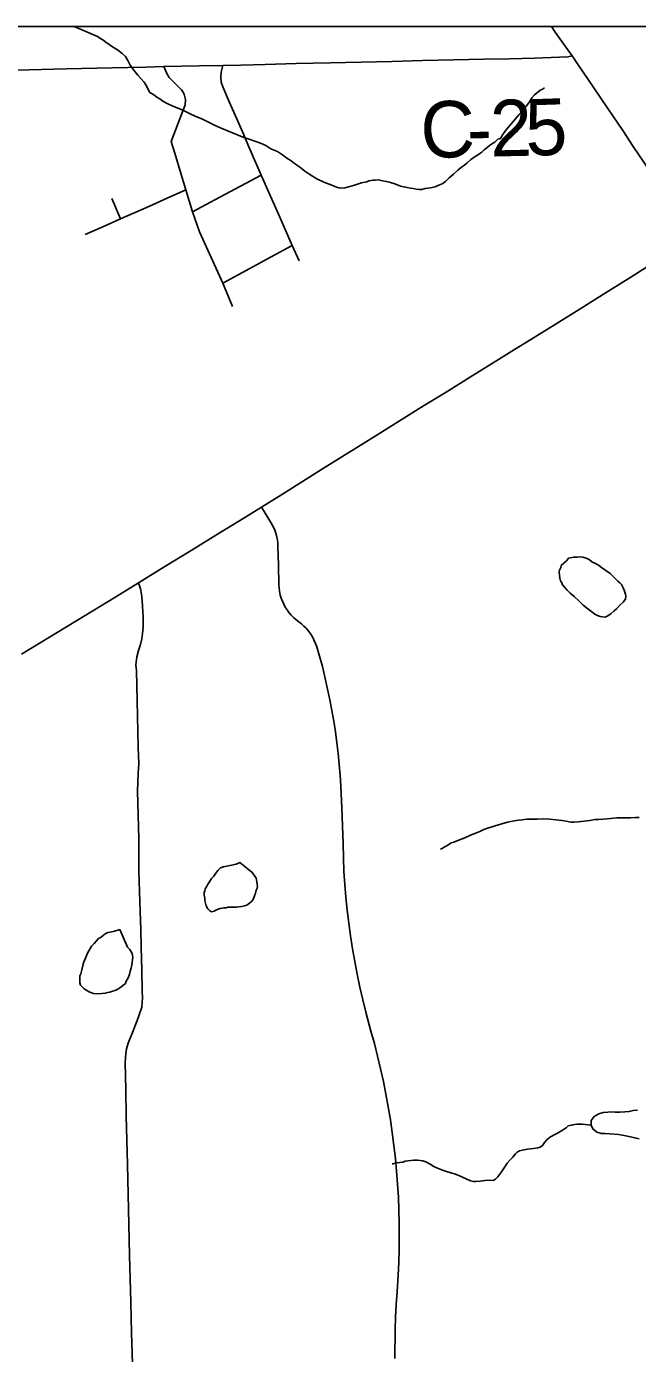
# Model space of a CAD drawing. Extents: x 103424 to 290657, y 38711 to 110967.
# Drawn here: x 214251.405 to 214251.712, y 40214.433 to 40215.101 of the extents above; entities that cross this region are included whole.
import ezdxf

# ---------------------------------------------------------------- set-up
doc = ezdxf.new("R2010")
doc.units = 0
for name, color, linetype in [('GM_X_Corporation', 7, 'Continuous'), ('GM_X_County_Road', 7, 'Continuous'), ('GM_X_County_Road_Text', 7, 'Continuous'), ('GM_X_Minor_Lake', 7, 'Continuous'), ('GM_X_Minor_River', 7, 'Continuous'), ('GM_X_State_Route', 7, 'Continuous'), ('GM_X_Township_Road', 7, 'Continuous'), ('GM_X_US_Route', 7, 'Continuous')]:
    doc.layers.add(name, color=color, linetype=linetype)

msp = doc.modelspace()

# ---------------------------------------------------------------- linework, layer by layer
at = {"layer": 'GM_X_Corporation'}
for points in [[(214246.35258, 40213.74302), (214246.35258, 40208.30125), (214253.15258, 40208.30125), (214253.15258, 40215.10125), (214247.88425, 40215.10125), (214247.88593, 40214.68485), (214247.88621, 40214.66416), (214247.8863, 40214.63438), (214247.88525, 40214.01696), (214247.88494, 40213.98106), (214247.88095, 40213.75762), (214247.63273, 40213.75746), (214247.49304, 40213.75527), (214246.50862, 40213.74676)], [(214252.9169, 40215.10125), (214250.58101, 40215.10125), (214250.58214, 40215.03695), (214250.58213, 40215.03302), (214250.59416, 40214.26814), (214250.59475, 40214.23045), (214250.59525, 40214.19876), (214250.59563, 40214.17445), (214250.60357, 40213.81454), (214251.4935, 40213.84402), (214251.49479, 40213.84407), (214251.89403, 40213.85729), (214251.9103, 40213.85774), (214252.15851, 40213.8645), (214252.94541, 40213.88639), (214252.94345, 40213.98349), (214252.94211, 40214.05193), (214252.9379, 40214.25624), (214252.93476, 40214.40518), (214252.93118, 40214.55366), (214252.92091, 40214.97111)]]:
    msp.add_lwpolyline(points, close=True, dxfattribs=at)
at = {"layer": 'GM_X_County_Road'}
msp.add_lwpolyline([(214251.39984, 40215.0793), (214251.41225, 40215.0796), (214251.42467, 40215.0799), (214251.4402, 40215.08026), (214251.45573, 40215.08063), (214251.46477, 40215.08084), (214251.47381, 40215.08106), (214251.4827, 40215.08123), (214251.4916, 40215.08141), (214251.50353, 40215.08168), (214251.51254, 40215.08182), (214251.52485, 40215.0822), (214251.54038, 40215.08256), (214251.54899, 40215.08276), (214251.5576, 40215.08296), (214251.57314, 40215.08334), (214251.58858, 40215.08372), (214251.60402, 40215.08409), (214251.61955, 40215.08444), (214251.63509, 40215.08479), (214251.64776, 40215.08507), (214251.66044, 40215.08536), (214251.67297, 40215.0858), (214251.67721, 40215.08594), (214251.67934, 40215.08646)], dxfattribs=at)
at = {"layer": 'GM_X_Minor_Lake'}
for points in [[(214251.67655, 40214.83215), (214251.67747, 40214.8335), (214251.68012, 40214.83412), (214251.68183, 40214.83415), (214251.68335, 40214.83418), (214251.68468, 40214.83401), (214251.68639, 40214.83366), (214251.68793, 40214.83293), (214251.68928, 40214.83181), (214251.691, 40214.83089), (214251.69254, 40214.82997), (214251.69408, 40214.82886), (214251.6985, 40214.82589), (214251.69947, 40214.82477), (214251.70043, 40214.82384), (214251.7014, 40214.82291), (214251.70237, 40214.82197), (214251.70333, 40214.82123), (214251.7041, 40214.82029), (214251.70509, 40214.81822), (214251.70569, 40214.8169), (214251.70609, 40214.81539), (214251.7063, 40214.81444), (214251.70614, 40214.81291), (214251.70503, 40214.81137), (214251.70353, 40214.81002), (214251.70185, 40214.80827), (214251.70054, 40214.80711), (214251.69886, 40214.80556), (214251.69698, 40214.80439), (214251.69585, 40214.80379), (214251.69338, 40214.80413), (214251.69204, 40214.80468), (214251.6907, 40214.80541), (214251.68916, 40214.80653), (214251.68723, 40214.80801), (214251.68492, 40214.80987), (214251.6826, 40214.81211), (214251.68028, 40214.81435), (214251.67835, 40214.81603), (214251.67681, 40214.81752), (214251.67565, 40214.81883), (214251.67448, 40214.82014), (214251.67409, 40214.82108), (214251.6735, 40214.82221), (214251.67309, 40214.82354), (214251.67285, 40214.82657), (214251.67302, 40214.82753), (214251.67357, 40214.82887), (214251.67374, 40214.82982), (214251.67655, 40214.83215)], [(214251.67655, 40214.83215), (214251.67374, 40214.82982), (214251.67357, 40214.82887), (214251.67302, 40214.82753), (214251.67285, 40214.82657), (214251.67309, 40214.82354), (214251.6735, 40214.82221), (214251.67409, 40214.82108), (214251.67448, 40214.82014), (214251.67565, 40214.81883), (214251.67681, 40214.81752), (214251.67835, 40214.81603), (214251.68028, 40214.81435), (214251.6826, 40214.81211), (214251.68492, 40214.80987), (214251.68723, 40214.80801), (214251.68916, 40214.80653), (214251.6907, 40214.80541), (214251.69204, 40214.80468), (214251.69338, 40214.80413), (214251.69585, 40214.80379), (214251.69698, 40214.80439), (214251.69886, 40214.80556), (214251.70054, 40214.80711), (214251.70185, 40214.80827), (214251.70353, 40214.81002)], [(214251.70353, 40214.81002), (214251.70503, 40214.81137), (214251.70614, 40214.81291), (214251.7063, 40214.81444), (214251.70609, 40214.81539), (214251.70569, 40214.8169), (214251.70509, 40214.81822), (214251.7041, 40214.82029), (214251.70333, 40214.82123), (214251.70237, 40214.82197), (214251.7014, 40214.82291), (214251.70043, 40214.82384), (214251.69947, 40214.82477), (214251.6985, 40214.82589), (214251.69408, 40214.82886), (214251.69254, 40214.82997), (214251.691, 40214.83089), (214251.68928, 40214.83181), (214251.68793, 40214.83293), (214251.68639, 40214.83366), (214251.68468, 40214.83401), (214251.68335, 40214.83418), (214251.68183, 40214.83415), (214251.68012, 40214.83412), (214251.67747, 40214.8335), (214251.67655, 40214.83215)], [(214251.51215, 40214.68035), (214251.51026, 40214.67956), (214251.50553, 40214.67852), (214251.50383, 40214.67811), (214251.50232, 40214.6777), (214251.50102, 40214.67635), (214251.50009, 40214.675), (214251.49898, 40214.67346), (214251.49786, 40214.6723), (214251.49657, 40214.67019), (214251.49583, 40214.66903), (214251.49528, 40214.66807), (214251.49472, 40214.66711), (214251.49455, 40214.66616), (214251.49419, 40214.6652), (214251.49421, 40214.66387), (214251.49443, 40214.66235), (214251.49445, 40214.66121), (214251.49507, 40214.65856), (214251.49604, 40214.65706), (214251.49682, 40214.65612), (214251.49778, 40214.65557), (214251.49911, 40214.65578), (214251.50004, 40214.65637), (214251.50118, 40214.65677), (214251.50212, 40214.65717)], [(214251.51215, 40214.68035), (214251.51026, 40214.67956), (214251.50553, 40214.67852), (214251.50383, 40214.67811), (214251.50232, 40214.6777), (214251.50102, 40214.67635), (214251.50009, 40214.675), (214251.49898, 40214.67346), (214251.49786, 40214.6723), (214251.49657, 40214.67019), (214251.49583, 40214.66903), (214251.49528, 40214.66807), (214251.49472, 40214.66711), (214251.49455, 40214.66616), (214251.49419, 40214.6652), (214251.49421, 40214.66387), (214251.49443, 40214.66235), (214251.49445, 40214.66121), (214251.49507, 40214.65856), (214251.49604, 40214.65706), (214251.49682, 40214.65612), (214251.49778, 40214.65557), (214251.49911, 40214.65578), (214251.50004, 40214.65637), (214251.50118, 40214.65677), (214251.50212, 40214.65717), (214251.50326, 40214.65738), (214251.5042, 40214.65759), (214251.50515, 40214.6576), (214251.5061, 40214.65781), (214251.50742, 40214.65783), (214251.50856, 40214.65785), (214251.50951, 40214.65787), (214251.51046, 40214.65789), (214251.5116, 40214.6581), (214251.51293, 40214.65812), (214251.51444, 40214.65853), (214251.51557, 40214.65893), (214251.51688, 40214.6599), (214251.51782, 40214.66049), (214251.51875, 40214.66165), (214251.51948, 40214.66356), (214251.52002, 40214.6649), (214251.52037, 40214.66643), (214251.52074, 40214.66739), (214251.52091, 40214.66834), (214251.52089, 40214.66929), (214251.52068, 40214.67081), (214251.52026, 40214.67251), (214251.51968, 40214.67345), (214251.51832, 40214.67533), (214251.51215, 40214.68035)], [(214251.50212, 40214.65717), (214251.50326, 40214.65738), (214251.5042, 40214.65759), (214251.50515, 40214.6576), (214251.5061, 40214.65781), (214251.50742, 40214.65783), (214251.50856, 40214.65785), (214251.50951, 40214.65787), (214251.51046, 40214.65789), (214251.5116, 40214.6581), (214251.51293, 40214.65812), (214251.51444, 40214.65853), (214251.51557, 40214.65893), (214251.51688, 40214.6599), (214251.51782, 40214.66049), (214251.51875, 40214.66165), (214251.51948, 40214.66356), (214251.52002, 40214.6649), (214251.52037, 40214.66643), (214251.52074, 40214.66739), (214251.52091, 40214.66834), (214251.52089, 40214.66929), (214251.52068, 40214.67081), (214251.52026, 40214.67251), (214251.51968, 40214.67345), (214251.51832, 40214.67533), (214251.51215, 40214.68035)], [(214251.45179, 40214.64657), (214251.45123, 40214.64637), (214251.44896, 40214.64576), (214251.44688, 40214.64534), (214251.44574, 40214.64513), (214251.44461, 40214.64454), (214251.44368, 40214.64395), (214251.44237, 40214.64279), (214251.44105, 40214.64201), (214251.43993, 40214.64084), (214251.43882, 40214.63949), (214251.43751, 40214.63814), (214251.43659, 40214.63679), (214251.43585, 40214.63545), (214251.43512, 40214.63391), (214251.43439, 40214.63219), (214251.43367, 40214.63028), (214251.43313, 40214.62856), (214251.4326, 40214.62626), (214251.43206, 40214.62435), (214251.43151, 40214.6232), (214251.43153, 40214.62225), (214251.43155, 40214.6213), (214251.43158, 40214.61978), (214251.43198, 40214.61865), (214251.43275, 40214.61771), (214251.43372, 40214.61678)], [(214251.45179, 40214.64657), (214251.45123, 40214.64637), (214251.44896, 40214.64576), (214251.44688, 40214.64534), (214251.44574, 40214.64513), (214251.44461, 40214.64454), (214251.44368, 40214.64395), (214251.44237, 40214.64279), (214251.44105, 40214.64201), (214251.43993, 40214.64084), (214251.43882, 40214.63949), (214251.43751, 40214.63814), (214251.43659, 40214.63679), (214251.43585, 40214.63545), (214251.43512, 40214.63391), (214251.43439, 40214.63219), (214251.43367, 40214.63028), (214251.43313, 40214.62856), (214251.4326, 40214.62626), (214251.43206, 40214.62435), (214251.43151, 40214.6232), (214251.43153, 40214.62225), (214251.43155, 40214.6213), (214251.43158, 40214.61978), (214251.43198, 40214.61865), (214251.43275, 40214.61771), (214251.43372, 40214.61678), (214251.43506, 40214.61585), (214251.4366, 40214.61512), (214251.43851, 40214.61439), (214251.4406, 40214.61424), (214251.44268, 40214.61447), (214251.44439, 40214.6145), (214251.44572, 40214.6149), (214251.44666, 40214.61511), (214251.44798, 40214.61551), (214251.44931, 40214.61592), (214251.45062, 40214.61651), (214251.45175, 40214.61729), (214251.45456, 40214.61943), (214251.45492, 40214.62058), (214251.45584, 40214.62231), (214251.45657, 40214.62403), (214251.45692, 40214.62556), (214251.45746, 40214.62728), (214251.45781, 40214.62862), (214251.45798, 40214.63014), (214251.45814, 40214.63148), (214251.45831, 40214.63262), (214251.4579, 40214.63451), (214251.45731, 40214.63564), (214251.45672, 40214.63658), (214251.45556, 40214.6377), (214251.45179, 40214.64657)], [(214251.43372, 40214.61678), (214251.43506, 40214.61585), (214251.4366, 40214.61512), (214251.43851, 40214.61439), (214251.4406, 40214.61424), (214251.44268, 40214.61447), (214251.44439, 40214.6145), (214251.44572, 40214.6149), (214251.44666, 40214.61511), (214251.44798, 40214.61551), (214251.44931, 40214.61592), (214251.45062, 40214.61651), (214251.45175, 40214.61729), (214251.45456, 40214.61943), (214251.45492, 40214.62058), (214251.45584, 40214.62231), (214251.45657, 40214.62403), (214251.45692, 40214.62556), (214251.45746, 40214.62728), (214251.45781, 40214.62862), (214251.45798, 40214.63014), (214251.45814, 40214.63148), (214251.45831, 40214.63262), (214251.4579, 40214.63451), (214251.45731, 40214.63564), (214251.45672, 40214.63658), (214251.45556, 40214.6377), (214251.45179, 40214.64657)], [(214251.71222, 40214.55561), (214251.70994, 40214.55542), (214251.70804, 40214.55503), (214251.70576, 40214.55483), (214251.70329, 40214.55463), (214251.70102, 40214.55463), (214251.69911, 40214.55481), (214251.69722, 40214.55461), (214251.69494, 40214.55442), (214251.69266, 40214.55384), (214251.69038, 40214.5525), (214251.68887, 40214.5504), (214251.68888, 40214.54812), (214251.68964, 40214.54623), (214251.69173, 40214.54452), (214251.69401, 40214.54396), (214251.69592, 40214.54397), (214251.69838, 40214.54378), (214251.70256, 40214.54342), (214251.70637, 40214.54267), (214251.70865, 40214.5423), (214251.71093, 40214.54174), (214251.71302, 40214.54117)]]:
    msp.add_lwpolyline(points, dxfattribs=at)
at = {"layer": 'GM_X_Minor_River'}
for points in [[(214251.42875, 40215.10125), (214251.44051, 40215.09616), (214251.44166, 40215.09542), (214251.4432, 40215.0945), (214251.44474, 40215.09339), (214251.44628, 40215.09227), (214251.44801, 40215.09097), (214251.4505, 40215.0895), (214251.45281, 40215.08764), (214251.45455, 40215.08615), (214251.45573, 40215.08408), (214251.45671, 40215.08219), (214251.45808, 40215.08013), (214251.45944, 40215.07844), (214251.4608, 40215.07675), (214251.4639, 40215.0732), (214251.46487, 40215.07189), (214251.46546, 40215.07076), (214251.46605, 40215.06962), (214251.46684, 40215.06812), (214251.46876, 40215.06682), (214251.4703, 40215.06571), (214251.47184, 40215.06479), (214251.47337, 40215.06367), (214251.47548, 40215.06257), (214251.47836, 40215.0611), (214251.48142, 40215.06001), (214251.4841, 40215.05873), (214251.48678, 40215.05745), (214251.49003, 40215.05599), (214251.49291, 40215.05471), (214251.49674, 40215.05288), (214251.49961, 40215.05141), (214251.50267, 40215.05013), (214251.50554, 40215.04885), (214251.50841, 40215.04776), (214251.51128, 40215.04648), (214251.51415, 40215.04539), (214251.51683, 40215.04449), (214251.51969, 40215.04359), (214251.52256, 40215.0425), (214251.52524, 40215.04141), (214251.52774, 40215.03974), (214251.53099, 40215.03828), (214251.53349, 40215.03662), (214251.5358, 40215.03495), (214251.53791, 40215.03365), (214251.53964, 40215.03235), (214251.54118, 40215.03124), (214251.54292, 40215.02994), (214251.54484, 40215.02845), (214251.54676, 40215.02716), (214251.54869, 40215.02586), (214251.5508, 40215.02457), (214251.55444, 40215.02292), (214251.55711, 40215.02183), (214251.55922, 40215.02111), (214251.56075, 40215.02037), (214251.56189, 40215.02001), (214251.56323, 40215.01985), (214251.56493, 40215.02007), (214251.56739, 40215.02068), (214251.56985, 40215.0213), (214251.57173, 40215.02209), (214251.57324, 40215.0225), (214251.57608, 40215.02312), (214251.57702, 40215.02352), (214251.57816, 40215.02373), (214251.57911, 40215.02394), (214251.58024, 40215.02396), (214251.58195, 40215.02399), (214251.58386, 40215.02364), (214251.58576, 40215.0233), (214251.58729, 40215.02294), (214251.58844, 40215.02258), (214251.58958, 40215.02222), (214251.59169, 40215.02131), (214251.59302, 40215.02095), (214251.59455, 40215.0206), (214251.59626, 40215.02025), (214251.59779, 40215.0199), (214251.59931, 40215.01974), (214251.60084, 40215.01938), (214251.60217, 40215.01922), (214251.60369, 40215.01925), (214251.60539, 40215.01966), (214251.60804, 40215.02008), (214251.61031, 40215.0205), (214251.6122, 40215.0213), (214251.61389, 40215.02209), (214251.61558, 40215.02326), (214251.61745, 40215.02501), (214251.61969, 40215.02695), (214251.62175, 40215.02888), (214251.62362, 40215.03044)], [(214251.62362, 40215.03044), (214251.62512, 40215.03142), (214251.62643, 40215.03258), (214251.62811, 40215.03413), (214251.62942, 40215.03492), (214251.63055, 40215.03589), (214251.63168, 40215.03648), (214251.6328, 40215.03726), (214251.63393, 40215.03804), (214251.63504, 40215.0392), (214251.63636, 40215.04017), (214251.63767, 40215.04134), (214251.63917, 40215.04231), (214251.64048, 40215.0431), (214251.64198, 40215.04446), (214251.6433, 40215.04486), (214251.6444, 40215.04697), (214251.64588, 40215.04909), (214251.65258, 40215.057), (214251.65426, 40215.05875), (214251.65537, 40215.0601), (214251.65649, 40215.06145), (214251.65778, 40215.06337), (214251.65908, 40215.0653), (214251.66038, 40215.06684), (214251.66188, 40215.06801), (214251.66318, 40215.06917), (214251.66413, 40215.06957), (214251.66526, 40215.07016), (214251.66541, 40215.0702)], [(214251.71304, 40214.70296), (214251.71115, 40214.70293), (214251.70868, 40214.70289), (214251.70583, 40214.70284), (214251.70184, 40214.70276), (214251.69691, 40214.7023), (214251.69274, 40214.70203), (214251.69065, 40214.70199), (214251.68819, 40214.70157), (214251.68232, 40214.70089), (214251.68023, 40214.70066), (214251.6789, 40214.70064), (214251.67776, 40214.70081), (214251.67623, 40214.70116), (214251.67414, 40214.70151), (214251.67129, 40214.70184), (214251.66805, 40214.70216), (214251.66482, 40214.70229), (214251.66178, 40214.70223), (214251.65912, 40214.70219), (214251.65647, 40214.70214), (214251.65419, 40214.70191), (214251.6523, 40214.70168), (214251.65022, 40214.70127), (214251.64681, 40214.70064), (214251.64397, 40214.69982), (214251.6368, 40214.6976), (214251.63491, 40214.697), (214251.63284, 40214.69601), (214251.63039, 40214.69502), (214251.62813, 40214.69403), (214251.6253, 40214.69284), (214251.62266, 40214.69184), (214251.61983, 40214.69065), (214251.61851, 40214.69024), (214251.61626, 40214.68868), (214251.61494, 40214.68809), (214251.61362, 40214.6873), (214251.61305, 40214.68729)], [(214251.6889, 40214.54805), (214251.68428, 40214.54865), (214251.68182, 40214.54861), (214251.67954, 40214.54819), (214251.67822, 40214.54797), (214251.67727, 40214.54776), (214251.67634, 40214.5468), (214251.67446, 40214.54562), (214251.67221, 40214.54425), (214251.66995, 40214.54307), (214251.66788, 40214.54189), (214251.66658, 40214.54073), (214251.66546, 40214.53938), (214251.66435, 40214.53784), (214251.66322, 40214.53706), (214251.66209, 40214.53666), (214251.65982, 40214.53642), (214251.65679, 40214.53599), (214251.65432, 40214.53557), (214251.65281, 40214.53516), (214251.65168, 40214.53457), (214251.65075, 40214.5336), (214251.64945, 40214.53206), (214251.64796, 40214.53051), (214251.64666, 40214.52896), (214251.64536, 40214.52704), (214251.64407, 40214.52512), (214251.64296, 40214.52339), (214251.64184, 40214.52203), (214251.64072, 40214.52087), (214251.6396, 40214.52028), (214251.63788, 40214.52044), (214251.63542, 40214.52021), (214251.63295, 40214.51997), (214251.63087, 40214.51975), (214251.62973, 40214.51973), (214251.6282, 40214.52008), (214251.62227, 40214.52282), (214251.62017, 40214.52355), (214251.61883, 40214.5239), (214251.61769, 40214.52426), (214251.61616, 40214.52481), (214251.61501, 40214.52516), (214251.61329, 40214.52571), (214251.61157, 40214.52643), (214251.60965, 40214.52735), (214251.60792, 40214.52846), (214251.60563, 40214.52956), (214251.6041, 40214.5301), (214251.60276, 40214.53027), (214251.60143, 40214.53043), (214251.59972, 40214.5304), (214251.5982, 40214.53038), (214251.59669, 40214.53016), (214251.59536, 40214.52995), (214251.59404, 40214.52954), (214251.59253, 40214.52932), (214251.5912, 40214.52911), (214251.59026, 40214.5289), (214251.58912, 40214.52869), (214251.58874, 40214.52869)]]:
    msp.add_lwpolyline(points, dxfattribs=at)
at = {"layer": 'GM_X_State_Route'}
msp.add_lwpolyline([(214251.73931, 40214.99771), (214251.7371, 40215.00069), (214251.72891, 40215.01287), (214251.72635, 40215.01668), (214251.72085, 40215.02479), (214251.71536, 40215.0329), (214251.71009, 40215.04091), (214251.70482, 40215.04893), (214251.69734, 40215.0599), (214251.68986, 40215.07088), (214251.68229, 40215.08193), (214251.67934, 40215.08646), (214251.67491, 40215.09258), (214251.67081, 40215.09848), (214251.66888, 40215.10125)], dxfattribs=at)
at = {"layer": 'GM_X_Township_Road'}
msp.add_line((214251.45205, 40215.0044), (214251.44774, 40215.01465), dxfattribs=at)
for points in [[(214251.50843, 40214.96035), (214251.50349, 40214.97207), (214251.49765, 40214.98502), (214251.49182, 40214.99796), (214251.48832, 40215.00799), (214251.48497, 40215.01897), (214251.4821, 40215.02835), (214251.47981, 40215.03584), (214251.47752, 40215.04333), (214251.48109, 40215.05259), (214251.48466, 40215.06184), (214251.48475, 40215.06445), (214251.48447, 40215.06591), (214251.48404, 40215.06716), (214251.48345, 40215.06834), (214251.48269, 40215.06943), (214251.48179, 40215.0704), (214251.47646, 40215.07555), (214251.47535, 40215.07761), (214251.47381, 40215.08106)], [(214251.542, 40214.98336), (214251.53849, 40214.99105), (214251.53221, 40215.00526), (214251.52752, 40215.01588), (214251.52283, 40215.02649), (214251.51666, 40215.04075), (214251.51354, 40215.04795), (214251.51043, 40215.05516), (214251.50696, 40215.06302), (214251.50349, 40215.07087), (214251.50269, 40215.07325), (214251.50245, 40215.07579), (214251.50277, 40215.07832), (214251.50353, 40215.08168)], [(214251.48832, 40215.00799), (214251.50201, 40215.01533), (214251.51242, 40215.02091), (214251.52283, 40215.02649)], [(214251.43425, 40214.99649), (214251.44315, 40215.00044), (214251.45205, 40215.0044), (214251.46625, 40215.01069), (214251.47561, 40215.01483), (214251.48497, 40215.01897)], [(214251.50349, 40214.97207), (214251.51714, 40214.97948), (214251.52782, 40214.98526), (214251.53849, 40214.99105)], [(214251.59017, 40214.43055), (214251.59025, 40214.44503), (214251.59047, 40214.4514), (214251.5908, 40214.45778), (214251.59124, 40214.46415), (214251.59178, 40214.47262), (214251.5921, 40214.47916), (214251.59226, 40214.48569), (214251.59234, 40214.49222), (214251.5923, 40214.49876), (214251.59216, 40214.50529), (214251.59188, 40214.51182), (214251.5915, 40214.51835), (214251.59098, 40214.52486), (214251.59039, 40214.53137), (214251.58966, 40214.53787), (214251.58881, 40214.54435), (214251.58787, 40214.55081), (214251.58681, 40214.55726), (214251.58562, 40214.56368), (214251.58433, 40214.57009), (214251.58293, 40214.57648), (214251.58142, 40214.58283), (214251.57981, 40214.58917), (214251.57806, 40214.59547), (214251.57551, 40214.60493), (214251.57395, 40214.61127), (214251.57248, 40214.61765), (214251.57113, 40214.62404), (214251.5699, 40214.63046), (214251.56879, 40214.6369), (214251.56778, 40214.64336), (214251.56688, 40214.64983), (214251.5661, 40214.65632), (214251.56545, 40214.66282), (214251.56488, 40214.66933), (214251.56443, 40214.67585), (214251.56424, 40214.68265), (214251.56403, 40214.68989), (214251.56374, 40214.69887), (214251.56345, 40214.70786), (214251.56299, 40214.71881), (214251.56261, 40214.72427), (214251.56216, 40214.72974), (214251.5616, 40214.73519), (214251.56094, 40214.74063), (214251.56018, 40214.74606), (214251.55933, 40214.75147), (214251.55841, 40214.75687), (214251.55737, 40214.76225), (214251.55624, 40214.76761), (214251.55501, 40214.77296), (214251.55364, 40214.77903), (214251.55178, 40214.78543), (214251.55063, 40214.78939), (214251.55007, 40214.79095), (214251.5494, 40214.79246), (214251.54865, 40214.79393), (214251.54777, 40214.79533), (214251.5468, 40214.79668), (214251.54547, 40214.79825), (214251.54429, 40214.79942), (214251.54306, 40214.80052), (214251.54173, 40214.80152), (214251.54029, 40214.80262), (214251.53906, 40214.80372), (214251.5379, 40214.8049), (214251.53683, 40214.80616), (214251.53586, 40214.8075), (214251.53496, 40214.80889), (214251.53418, 40214.81035), (214251.53349, 40214.81186), (214251.53293, 40214.8134), (214251.53245, 40214.81499), (214251.53203, 40214.81702), (214251.53181, 40214.81865), (214251.53172, 40214.8203), (214251.53149, 40214.82997), (214251.53126, 40214.83964), (214251.53116, 40214.8414), (214251.53088, 40214.84344), (214251.5305, 40214.84505), (214251.53003, 40214.84664), (214251.52946, 40214.84818), (214251.52859, 40214.85005), (214251.52776, 40214.8515), (214251.52295, 40214.85928)], [(214251.45803, 40214.42797), (214251.45763, 40214.4435), (214251.45724, 40214.45903), (214251.45694, 40214.47078), (214251.45664, 40214.48254), (214251.45627, 40214.49807), (214251.45592, 40214.5132), (214251.45557, 40214.52834), (214251.45523, 40214.54054), (214251.45489, 40214.55274), (214251.45473, 40214.56582), (214251.45439, 40214.57973), (214251.45469, 40214.58415), (214251.45513, 40214.5866), (214251.45597, 40214.58933), (214251.45843, 40214.59556), (214251.46086, 40214.60213), (214251.46139, 40214.60368), (214251.46271, 40214.60748), (214251.46305, 40214.61213), (214251.46301, 40214.61557), (214251.46274, 40214.62608), (214251.46239, 40214.63767), (214251.4622, 40214.64668), (214251.462, 40214.65568), (214251.46166, 40214.66575), (214251.46131, 40214.67583), (214251.46125, 40214.68404), (214251.46119, 40214.69226), (214251.46089, 40214.70428), (214251.46059, 40214.7163), (214251.46096, 40214.72533), (214251.46126, 40214.73011), (214251.46101, 40214.73825), (214251.46075, 40214.74638), (214251.4604, 40214.76174), (214251.46005, 40214.7771), (214251.45973, 40214.77995), (214251.46025, 40214.78387), (214251.46109, 40214.7871), (214251.46207, 40214.79013), (214251.46274, 40214.79289), (214251.46315, 40214.79559), (214251.46342, 40214.79879), (214251.46338, 40214.80394), (214251.46288, 40214.81224), (214251.46269, 40214.81546), (214251.46214, 40214.81819), (214251.46116, 40214.82119)]]:
    msp.add_lwpolyline(points, dxfattribs=at)
at = {"layer": 'GM_X_US_Route'}
for points in [[(214251.60876, 40214.9128), (214251.61585, 40214.91721), (214251.62905, 40214.92541), (214251.64225, 40214.9336), (214251.65037, 40214.93864), (214251.65849, 40214.94369), (214251.67135, 40214.95164), (214251.68422, 40214.9596), (214251.69651, 40214.96731), (214251.70879, 40214.97502), (214251.71908, 40214.98164)], [(214251.40221, 40214.78518), (214251.41159, 40214.79096), (214251.42485, 40214.79905), (214251.43812, 40214.80714), (214251.44964, 40214.81416), (214251.46116, 40214.82119), (214251.47439, 40214.82933), (214251.48763, 40214.83747), (214251.50086, 40214.8456), (214251.50772, 40214.84982), (214251.51459, 40214.85405), (214251.52295, 40214.85928), (214251.53349, 40214.86588), (214251.54363, 40214.87222), (214251.55376, 40214.87857), (214251.56695, 40214.88677), (214251.58014, 40214.89498), (214251.59333, 40214.90319), (214251.60459, 40214.9102), (214251.60876, 40214.9128)]]:
    msp.add_lwpolyline(points, dxfattribs=at)

# ---------------------------------------------------------------- texts
at = {"layer": 'GM_X_County_Road_Text'}
for s, rotation, p in [('C', 1.07732, (214251.6032, 40215.03509)), ('2', 1.24504, (214251.63829, 40215.03576)), ('5', 1.89766, (214251.65614, 40215.03615)), ('-', 1.12108, (214251.62655, 40215.03553))]:
    msp.add_text(s, height=0.02841, rotation=rotation, dxfattribs=at).set_placement(p)

doc.saveas('drawing.dxf')
